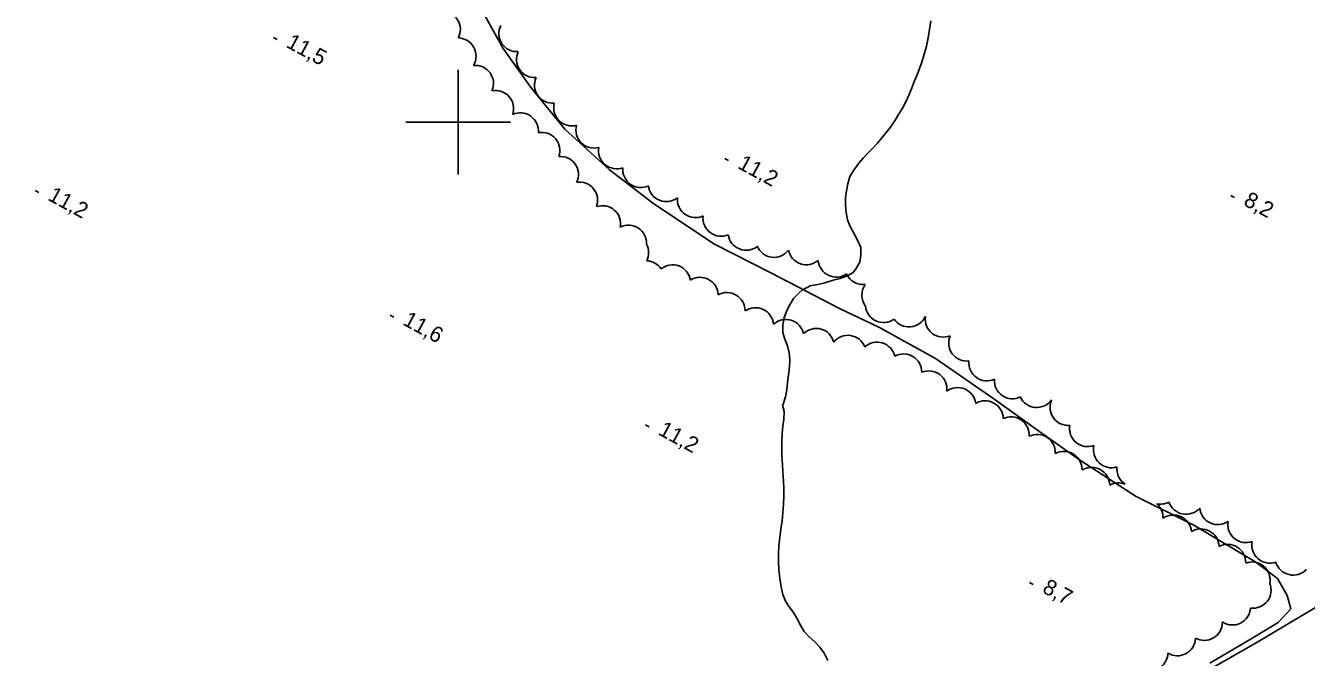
# Model space of a CAD drawing. Extents: x 219136 to 222520, y 5421589 to 5424530.
# Drawn here: x 219917.4 to 220162.1, y 5422697.7 to 5422818.4 of the extents above; entities that cross this region are included whole.
import ezdxf

# ---------------------------------------------------------------- set-up
doc = ezdxf.new("R2010")
doc.units = 0
for name, color, linetype in [('Level 1', 7, 'Continuous'), ('Level 21', 7, 'Continuous'), ('Level 22', 7, 'Continuous'), ('Level 3', 7, 'Continuous'), ('Level 44', 7, 'Continuous'), ('Level 61', 7, 'Continuous')]:
    doc.layers.add(name, color=color, linetype=linetype)

msp = doc.modelspace()

# ---------------------------------------------------------------- linework, layer by layer
at = {"layer": 'Level 1'}
for points in [[(220090.06, 5422817.7), (220089.81, 5422816.09), (220089.49, 5422814.52), (220089.07, 5422812.96), (220088.6, 5422811.43), (220088.17, 5422810.24), (220087.69, 5422809.06), (220087.22, 5422807.9), (220086.63, 5422806.33), (220086.14, 5422805.15), (220085.59, 5422804), (220084.81, 5422802.54), (220084.17, 5422801.46), (220083.52, 5422800.39), (220082.59, 5422799.02), (220081.8, 5422798.02), (220080.96, 5422796.98), (220080.12, 5422795.95), (220079.21, 5422794.99), (220078.27, 5422794.07), (220077.41, 5422793.12), (220076.56, 5422792.13), (220075.58, 5422790.84), (220074.87, 5422789.62), (220074.44, 5422788.22), (220074.19, 5422786.87), (220074.04, 5422785.51), (220074.04, 5422784.19), (220074.14, 5422782.73), (220074.37, 5422781.31), (220074.92, 5422780.03), (220075.64, 5422778.67), (220076.37, 5422777.3), (220076.92, 5422776.02), (220076.95, 5422774.61), (220076.73, 5422773.23), (220075.91, 5422771.82), (220075.41, 5422771.2), (220075.3, 5422771.14)], [(220090.33, 5422819.32), (220090.06, 5422817.7)], [(220075.3, 5422771.14), (220074.19, 5422770.55), (220072.98, 5422770.1), (220071.63, 5422769.8), (220070.05, 5422769.32), (220068.7, 5422768.95), (220067.23, 5422768.7), (220066.94, 5422768.55), (220065.79, 5422767.94), (220065.07, 5422767.35), (220064.11, 5422766.29), (220063.47, 5422765.2), (220062.81, 5422763.99), (220062.3, 5422762.66), (220062.02, 5422761.25), (220062.05, 5422759.78), (220062.41, 5422758.54), (220062.91, 5422757.25), (220063.28, 5422755.91), (220063.39, 5422754.56), (220063.3, 5422753.17), (220063.11, 5422751.73), (220062.91, 5422750.27), (220062.78, 5422748.82), (220062.57, 5422747.52), (220062.09, 5422746.14), (220061.99, 5422745.9)], [(220061.99, 5422745.9), (220062.32, 5422744.7), (220062.2, 5422743.16), (220062.01, 5422741.89), (220061.91, 5422740.54), (220061.86, 5422739.17), (220061.82, 5422737.71), (220061.84, 5422736.1), (220061.95, 5422734.57), (220062.07, 5422733.16), (220062.16, 5422731.4), (220062.2, 5422730), (220062.2, 5422728.54), (220062.15, 5422726.97), (220062.05, 5422725.39), (220061.9, 5422723.81), (220061.66, 5422722.23), (220061.44, 5422720.65), (220061.26, 5422719.11), (220061.21, 5422717.44), (220061.24, 5422716.14), (220061.29, 5422714.46), (220061.44, 5422712.81), (220061.7, 5422711.21), (220062.03, 5422709.76), (220062.55, 5422708.48), (220063.27, 5422707.39), (220064.06, 5422706.28), (220064.77, 5422705.09), (220065.42, 5422703.87), (220066.14, 5422702.7), (220067.07, 5422701.67), (220068.13, 5422700.73), (220069.14, 5422699.71), (220069.95, 5422698.54), (220070.63, 5422697.17)]]:
    msp.add_lwpolyline(points, dxfattribs=at)
at = {"layer": 'Level 21'}
msp.add_lwpolyline([(219917.36, 5422578.6), (219930.15, 5422584.16), (219948.11, 5422591.89), (219965.85, 5422600.38), (219983.24, 5422608.89), (220001.76, 5422618.4), (220019.39, 5422628.1), (220037.92, 5422638.06), (220057.81, 5422648.65), (220074.27, 5422657.46), (220091.71, 5422666.89), (220117.2, 5422680.74), (220135.38, 5422690.76), (220152.47, 5422700.5), (220166.82, 5422709.04), (220183.99, 5422719.63), (220202.05, 5422731), (220216.51, 5422740.36), (220230.69, 5422750.12), (220245.91, 5422760.96), (220256.75, 5422769.24), (220261.48, 5422772.92)], dxfattribs=at)
at = {"layer": 'Level 22'}
msp.add_lwpolyline([(220143.64, 5422696.66), (220151.87, 5422701.46), (220156.71, 5422704.4), (220159.13, 5422707), (220158.41, 5422709.59), (220156.53, 5422712.78), (220152.44, 5422715.92), (220140.54, 5422722.97), (220129.56, 5422728.49), (220118.7, 5422735.48), (220111.16, 5422740.83), (220102.38, 5422747.16), (220091.18, 5422754.82), (220080.48, 5422760.75), (220072.88, 5422764.4), (220059.87, 5422771.12), (220048.85, 5422776.74), (220037.14, 5422784.55), (220028.94, 5422790.85), (220020.38, 5422798.67), (220013.97, 5422806.54), (220008.59, 5422814.06), (220001.95, 5422826.06)], dxfattribs=at)
at = {"layer": 'Level 3'}
for p, q in [((219964.71, 5422816.17), (219965.41, 5422815.79)), ((220050.98, 5422793.03), (220051.69, 5422792.66)), ((219919.17, 5422786.95), (219919.87, 5422786.57)), ((220147.63, 5422785.98), (220148.33, 5422785.61)), ((219987, 5422763.13), (219987.7, 5422762.75)), ((220035.81, 5422742.14), (220036.51, 5422741.77)), ((220109.19, 5422712.02), (220109.9, 5422711.64))]:
    msp.add_line(p, q, dxfattribs=at)
at = {"layer": 'Level 44'}
for centre, start, end in [((219996.97, 5422817.67), 332.4892, 92.4892), ((220011.25, 5422816.91), 153.8599, 273.8599), ((219999.97, 5422812.61), 328.7832, 88.7832), ((220014.61, 5422811.97), 154.7457, 274.7457), ((220003.3, 5422807.37), 336.116, 96.116), ((220018.05, 5422807.08), 155.4435, 275.4435), ((220007.15, 5422802.57), 341.2903, 101.2903), ((220021.72, 5422802.74), 164.9974, 284.9974), ((220011.88, 5422798.31), 354.6541, 114.6541), ((220015.97, 5422794.59), 340.8061, 100.8061), ((220025.97, 5422798.49), 164.9415, 284.9415), ((220030.27, 5422794.54), 170.0242, 290.0242), ((220019.52, 5422789.99), 334.591, 94.591), ((220034.91, 5422790.96), 174.4998, 294.4998), ((220023.2, 5422785.09), 339.1546, 99.1546), ((220039.77, 5422788.27), 187.8034, 307.8034), ((220045.35, 5422785.21), 174.5746, 294.5746), ((220027.58, 5422780.58), 349.1403, 109.1403), ((220050.23, 5422781.65), 173.211, 293.211), ((220032.55, 5422776.84), 356.9855, 116.9855), ((220055.02, 5422778.98), 188.4886, 308.4886), ((220032.94, 5422775.06), 333.5235, 27.5205), ((220060.36, 5422777.62), 203.0806, 323.0806), ((220066.53, 5422776.2), 190.9734, 310.9734), ((220035.89, 5422770.05), 33.5235, 87.5205), ((220072.26, 5422773.85), 184.3681, 304.3681), ((220040.96, 5422769.28), 9.0669, 129.0669), ((220077.37, 5422772.4), 204.0612, 276.8513), ((220046.22, 5422766.89), 2.0162, 122.0162), ((220080.59, 5422766.93), 144.0612, 216.8513), ((220051.36, 5422763.98), 359.0094, 119.0094), ((220056.81, 5422761.08), 4.9451, 124.9451), ((220081.27, 5422765.18), 185.4933, 305.4933), ((220062.61, 5422758.84), 12.7713, 132.7713), ((220086.14, 5422764.33), 214.4851, 334.4851), ((220092.7, 5422762.39), 172.5715, 292.5715), ((220068.41, 5422757.12), 14.3368, 134.3368), ((220074.46, 5422755.81), 21.0838, 141.0838), ((220097.2, 5422757.8), 156.3899, 276.3899), ((220080.04, 5422754.5), 12.6332, 132.6332), ((220085.12, 5422752.24), 359.3322, 119.3322), ((220101.03, 5422754.02), 174.3512, 294.3512), ((220089.92, 5422749.01), 352.7807, 112.7807), ((220095.46, 5422745.82), 7.4464, 127.4464), ((220105.92, 5422750.6), 175.6903, 295.6903), ((220100.69, 5422743.3), 1.0517, 121.0517), ((220110.56, 5422748.94), 204.905, 324.905), ((220116.55, 5422745.51), 155.551, 275.551), ((220105.65, 5422740.24), 355.6707, 115.6707), ((220120.29, 5422741.45), 169.8778, 289.8778), ((220110.65, 5422736.88), 356.4132, 116.4132), ((220115.76, 5422733.62), 358.6183, 118.6183), ((220124.85, 5422737.42), 167.1006, 287.1006), ((220121.03, 5422730.58), 1.4218, 121.4218), ((220129.31, 5422733.76), 174.1773, 237.2409), ((220126.16, 5422727.63), 68.3097, 118.69), ((220134.19, 5422730.47), 258.889, 297.7559), ((220131.22, 5422724.48), 357.5341, 48.3355), ((220139.08, 5422728.53), 199.119, 319.119), ((220136.66, 5422721.48), 4.717, 124.717), ((220145.15, 5422726.56), 184.9186, 304.9186), ((220141.93, 5422718.82), 1.6617, 121.6617), ((220150.54, 5422723.11), 169.8791, 289.8791), ((220147.03, 5422715.87), 358.3659, 118.3659), ((220155.12, 5422719.18), 168.7325, 288.7325), ((220151.68, 5422712.51), 349.8831, 109.8831), ((220159.54, 5422716.91), 196.9538, 316.9538), ((220151.88, 5422710.59), 262.2498, 22.2498), ((220147.96, 5422707.38), 236.3208, 356.3208), ((220142.57, 5422704.44), 240.9794, 0.9794), ((220137.43, 5422701.5), 238.5653, 358.5653), ((220132.16, 5422698.66), 238.1154, 358.1154)]:
    msp.add_arc(centre, 3.46, start, end, dxfattribs=at)
at = {"layer": 'Level 61'}
for points in [[(220000, 5422810), (220000, 5422800), (220000, 5422790)], [(219990, 5422800), (220000, 5422800), (220010, 5422800)]]:
    msp.add_lwpolyline(points, dxfattribs=at)

# ---------------------------------------------------------------- texts
at = {"layer": 'Level 3'}
for s, p in [('11,5', (219966.95, 5422814.43)), ('11,2', (220053.22, 5422791.3)), ('11,2', (219921.41, 5422785.21)), ('8,2', (220149.87, 5422784.25)), ('11,6', (219989.24, 5422761.39)), ('11,2', (220038.05, 5422740.41)), ('8,7', (220111.43, 5422710.28))]:
    msp.add_text(s, height=3, rotation=331.383, dxfattribs=at).set_placement(p)

doc.saveas('drawing.dxf')
